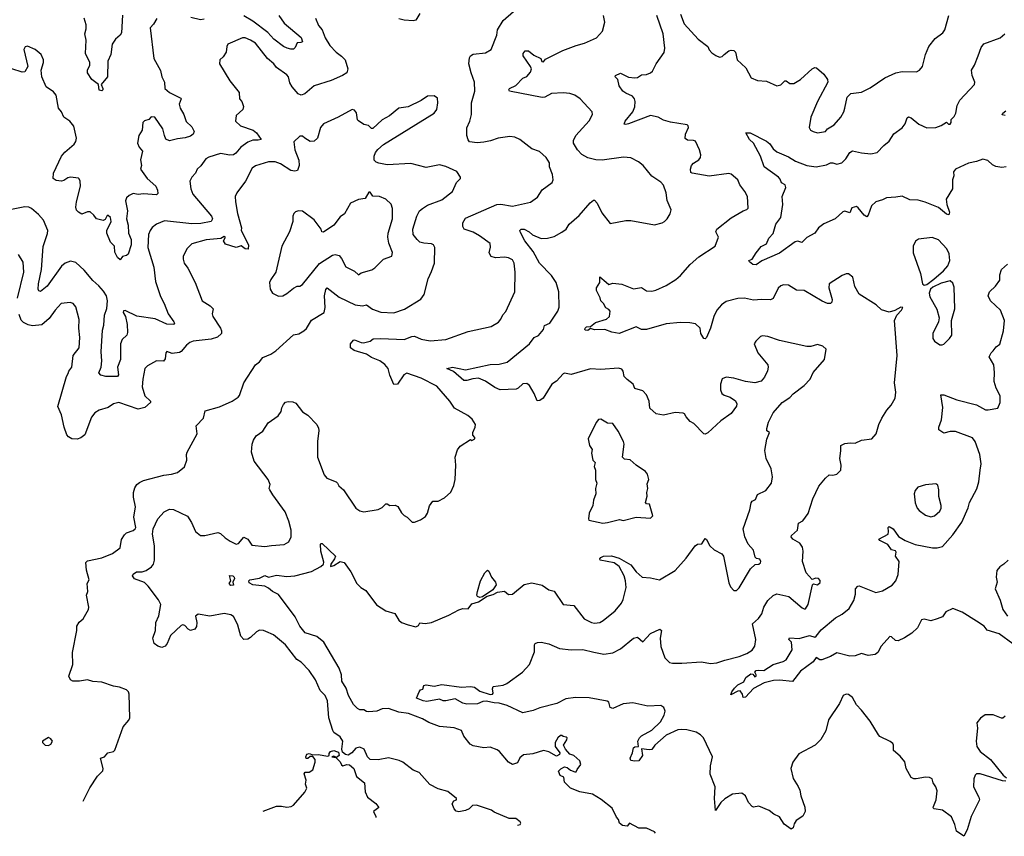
# Model space of a CAD drawing. Extents: x 1690054 to 1842981, y 782881 to 914114.
# Tile 451 of 656: x 1802015 to 1809570, y 784685 to 790954. Entities that reach past the tile are written whole.
import ezdxf

# ---------------------------------------------------------------- set-up
doc = ezdxf.new("R2010")
doc.units = 0

msp = doc.modelspace()

# ---------------------------------------------------------------- linework, layer by layer
at = {"layer": '0CON10XD'}
for points in [[(1804285.8, 790965), (1804308.6, 790908.6), (1804335.4, 790875.4), (1804358.1, 790815), (1804395, 790756), (1804442, 790705), (1804485, 790674.5), (1804511.3, 790645), (1804533.3, 790575), (1804524.4, 790545), (1804492, 790525), (1804405, 790487.8), (1804275, 790446.7), (1804203.3, 790385), (1804175, 790374.2), (1804151.2, 790385), (1804105, 790437.5), (1804088.9, 790468.9), (1804076.9, 790515), (1804065, 790530.6), (1803985, 790585.8), (1803965, 790615.8), (1803916.7, 790656.7), (1803825, 790774.2), (1803785, 790796.9), (1803745, 790814), (1803725, 790814), (1803612, 790765), (1803603.2, 790746.8), (1803598.8, 790705), (1803575, 790667.5), (1803550, 790645), (1803547.5, 790615), (1803626.2, 790485), (1803700, 790395), (1803701.2, 790345), (1803718.8, 790325), (1803733.3, 790286.7), (1803726.7, 790265), (1803675, 790217.5), (1803670, 790175), (1803708.8, 790138.8), (1803806.3, 790106.3), (1803830.8, 790085), (1803868, 790035), (1803845, 790028.9), (1803805, 790029.6), (1803765, 790014.2), (1803711.6, 789975), (1803672.2, 789927.8), (1803655, 789916.7), (1803626.1, 789913.9), (1803555, 789926.8), (1803465, 789898.9), (1803444.2, 789885.8), (1803405, 789830.8), (1803378, 789805), (1803364, 789775), (1803335, 789743.8), (1803320.6, 789715), (1803327.1, 789655), (1803344.3, 789615), (1803486.7, 789445), (1803493.9, 789425), (1803485, 789405.6), (1803405, 789388), (1803335, 789386.9), (1803125, 789409.2), (1803064, 789385), (1803031.1, 789358.9), (1803015, 789336.2), (1803003.6, 789305), (1802999.2, 789205), (1803044.7, 789055), (1803056.4, 788945), (1803095, 788829.2), (1803124.5, 788775), (1803154.6, 788695), (1803198.8, 788635), (1803203.3, 788625), (1803195.7, 788614.3), (1803145, 788615.3), (1803055, 788657.1), (1802915, 788678.1), (1802825, 788720.6), (1802811.4, 788718.6), (1802810, 788705), (1802827.9, 788675), (1802840.6, 788615), (1802842.5, 788552.5), (1802837.3, 788532.7), (1802801.5, 788498.5), (1802787.3, 788465), (1802788.5, 788345), (1802764.4, 788285), (1802772.7, 788227.3), (1802765.6, 788214.4), (1802675, 788213.9), (1802637.5, 788225), (1802622.6, 788242.6), (1802639.1, 788285), (1802646.2, 788335), (1802641.3, 788405), (1802651.2, 788571.2), (1802661.5, 788608.5), (1802666.8, 788685), (1802683.1, 788736.9), (1802687.5, 788795), (1802680, 788835), (1802658.7, 788868.7), (1802621.6, 788911.6), (1802575, 788952.5), (1802511, 789031), (1802445, 789088.6), (1802405, 789099.2), (1802365, 789083.8), (1802335, 789062), (1802225, 788908.6), (1802175, 788866.7), (1802161.7, 788871.7), (1802156.2, 788885), (1802159.1, 788925), (1802181.1, 789035), (1802196.3, 789213.7), (1802228.9, 789311.1), (1802230.7, 789335), (1802198.4, 789415), (1802158.4, 789458.4), (1802105, 789503.2), (1802084.2, 789514.2), (1802055, 789518.2), (1801927.8, 789492.2)], [(1803066.7, 790963.3), (1803040.7, 790919.3), (1803015, 790890), (1803044.2, 790655), (1803095, 790562.5), (1803105.8, 790515), (1803125.8, 790475), (1803128.8, 790425), (1803163.9, 790393.9), (1803250.8, 790350.8), (1803254, 790345), (1803238.9, 790305), (1803245.5, 790275.5), (1803274.3, 790225), (1803291.8, 790171.8), (1803335, 790131.2), (1803353.8, 790095), (1803346.7, 790075), (1803325, 790060), (1803284, 790046), (1803225, 790040), (1803165, 790024.2), (1803137.3, 790037.3), (1803127.1, 790065), (1803113.3, 790115), (1803052.5, 790205), (1803025, 790206.7), (1803005, 790188), (1802972.1, 790177.9), (1802959.2, 790165), (1802954, 790106), (1802928.8, 790065), (1802918.8, 790005), (1802932.5, 789975), (1802957.5, 789945), (1802942.7, 789877.3), (1802950, 789835), (1802941.9, 789805), (1802994.3, 789735), (1803058.6, 789675), (1803073.1, 789645), (1803075, 789620), (1803065, 789608.8), (1802965, 789617.1), (1802925, 789611.9), (1802885, 789618.1), (1802856, 789605), (1802834.6, 789585.4), (1802826.8, 789563.2), (1802843.3, 789485), (1802834.4, 789425), (1802847.3, 789375), (1802850.9, 789315), (1802870, 789265), (1802869.6, 789225), (1802846.8, 789153.2), (1802835, 789144), (1802803.9, 789136.1), (1802785, 789110), (1802765, 789127.5), (1802745, 789170), (1802742.5, 789215), (1802712, 789245), (1802684.2, 789315), (1802684.5, 789335), (1802715.7, 789405), (1802712.5, 789435), (1802695, 789449.6), (1802685, 789450), (1802670.9, 789419.1), (1802655, 789412.8), (1802605.6, 789425.6), (1802585, 789453.8), (1802555, 789478.8), (1802535, 789478.8), (1802491.7, 789461.7), (1802465.7, 789475.7), (1802452.1, 789492.1), (1802446, 789515), (1802450, 789555), (1802480.5, 789675), (1802479.4, 789715), (1802471.9, 789731.9), (1802465, 789737.5), (1802405, 789745.6), (1802385, 789739.4), (1802355, 789718.1), (1802335, 789714.4), (1802295, 789719.5), (1802272, 789735), (1802274.3, 789775), (1802335.4, 789905), (1802362.2, 789937.8), (1802432, 789998), (1802445, 790018), (1802450.9, 790045), (1802431.1, 790135), (1802400.5, 790175), (1802352.5, 790205), (1802335, 790246.2), (1802313.3, 790275)], [(1802802.7, 790987.3), (1802796.9, 790853.1), (1802786.2, 790835), (1802751.4, 790805), (1802725.6, 790765), (1802714, 790685), (1802690.8, 790635), (1802688.8, 790515), (1802640, 790455), (1802653.3, 790425), (1802653.3, 790415), (1802645, 790406.7), (1802625, 790412.5), (1802620, 790455), (1802567.5, 790495), (1802534.3, 790545), (1802534.3, 790565), (1802553.3, 790605), (1802553.3, 790625), (1802519.4, 790695), (1802524.2, 790795), (1802514.3, 790845), (1802525.8, 790884.2), (1802524.3, 790915), (1802510.8, 790965)], [(1805834.1, 784769.6), (1805855, 784774.5), (1805860, 784785), (1805856, 784795), (1805822.3, 784822.3), (1805771.7, 784821.7), (1805655, 784870), (1805635, 784886.2), (1805520, 784925), (1805489.3, 784920.7), (1805464.1, 784895.9), (1805435.7, 784884.3), (1805385, 784874), (1805365, 784877.5), (1805347.5, 784895), (1805333.3, 784935), (1805345, 784957.5), (1805367.5, 784965), (1805367.5, 784975), (1805299.1, 785029.1), (1805225, 785050), (1805162.1, 785082.1), (1805080, 785175), (1805035, 785193.3), (1804955, 785253.3), (1804925.9, 785265.9), (1804845, 785288), (1804765, 785273.3), (1804703.8, 785273.8), (1804682.5, 785295), (1804657.5, 785355), (1804625, 785368.8), (1804595, 785362.5), (1804563.8, 785326.2), (1804535, 785308.8), (1804514.1, 785314.1), (1804490.7, 785330.7), (1804486.7, 785355), (1804495.5, 785415.5), (1804475, 785447.5), (1804425, 785482.5), (1804416.4, 785496.4), (1804386.2, 785595), (1804376, 785725), (1804359.2, 785765), (1804319.2, 785805), (1804285.8, 785885), (1804235, 785958.8), (1804175, 786021.2), (1804142.3, 786042.3), (1804055.7, 786155.7), (1803961.9, 786231.9), (1803903.6, 786256.4), (1803885, 786265.6), (1803855, 786266.9), (1803832.5, 786255), (1803785, 786210), (1803765, 786198.6), (1803735, 786196), (1803712.4, 786222.4), (1803688.5, 786305), (1803666.7, 786355), (1803655, 786371.2), (1803635, 786384), (1803585, 786395.8), (1803475, 786374), (1803385, 786391.2), (1803363.3, 786375), (1803373.3, 786325), (1803371.2, 786295), (1803360, 786275), (1803325, 786263.8), (1803306.7, 786275), (1803282.5, 786302.5), (1803267.5, 786307.5), (1803255, 786304), (1803173.2, 786226.8), (1803145.7, 786165), (1803130, 786145), (1803105, 786133.3), (1803075, 786143.8), (1803046.2, 786165), (1803037.5, 786205), (1803056.5, 786265), (1803058.9, 786325), (1803082, 786378), (1803097.1, 786465), (1803079.8, 786499.8), (1803001.9, 786605), (1802973.4, 786633.4), (1802895, 786661.2), (1802880, 786685), (1802885, 786696.2), (1802912.5, 786715), (1802955, 786715.7), (1802985, 786724.2), (1803025.4, 786754.6), (1803040.6, 786775), (1803050, 786805), (1803050, 786915), (1803035.3, 787005), (1803038.9, 787045), (1803075, 787122.5), (1803123.9, 787176.1), (1803165, 787197.1), (1803194, 787194), (1803301.3, 787141.3), (1803334, 787095), (1803364, 787025), (1803402.5, 786995), (1803435, 786992.9), (1803535, 787016), (1803555, 787010), (1803592, 786975), (1803629.8, 786949.8), (1803675, 786928.1), (1803695, 786932.9), (1803735, 786982.5), (1803765, 786965.8), (1803795, 786920), (1803895, 786908.6), (1803946.2, 786916.2), (1804045, 786926), (1804080, 786945), (1804099.2, 786985), (1804098.5, 787035), (1804081.2, 787105), (1804052.7, 787175), (1803956.7, 787305), (1803934, 787345), (1803930, 787355), (1803936.2, 787385), (1803921.2, 787425), (1803814.2, 787565), (1803792.9, 787635), (1803800, 787695), (1803810, 787725), (1803830, 787760), (1803881.1, 787795), (1803921.3, 787858.7), (1803997.8, 787912.2), (1804020, 787945), (1804026.2, 787975), (1804039.5, 788000.5), (1804055, 788016.7), (1804075, 788023.8), (1804111.2, 788021.2), (1804135, 788008.8), (1804184.5, 787944.5), (1804225, 787918.8), (1804293.8, 787845), (1804308.8, 787818.8), (1804309.5, 787800.5), (1804299.4, 787715), (1804299.2, 787595), (1804350.9, 787460.9), (1804371.2, 787435), (1804442.5, 787405), (1804453.3, 787395), (1804464.1, 787374.1), (1804500, 787345), (1804595, 787203.8), (1804625, 787183.8), (1804655, 787176.2), (1804765, 787193.3), (1804795, 787208.8), (1804825, 787237.5), (1804835, 787237.5), (1804855, 787223.3), (1804895, 787226.7), (1804915.9, 787215.9), (1804945, 787167.5), (1804965, 787147.5), (1804987.5, 787135), (1805027, 787097), (1805045, 787097.5), (1805090, 787115), (1805129.3, 787140.7), (1805143.3, 787165), (1805159.3, 787220.7), (1805185, 787257.5), (1805225, 787258.8), (1805275, 787283.3), (1805322.3, 787327.7), (1805345, 787377.5), (1805355.7, 787425), (1805360.8, 787535), (1805355.7, 787595), (1805375, 787652.5), (1805395, 787680), (1805475, 787730), (1805485, 787722.5), (1805507.5, 787735), (1805507, 787747), (1805493, 787763), (1805492.5, 787785), (1805510, 787825), (1805511.2, 787845), (1805486.4, 787886.4), (1805452.5, 787915), (1805352.4, 787972.4), (1805315.5, 788025.5), (1805215, 788140), (1805095, 788201.9), (1804985, 788241.2), (1804962.1, 788227.9), (1804915, 788156.2), (1804885, 788153.3), (1804855, 788223.8), (1804841.8, 788275), (1804817.6, 788307.6), (1804777.5, 788335), (1804715, 788361), (1804675, 788386.9), (1804581.2, 788415), (1804552.9, 788435), (1804554.3, 788465), (1804575, 788493.8), (1804585, 788496.7), (1804634.3, 788474.3), (1804654.1, 788474.1), (1804703.9, 788486.1), (1804727.5, 788502.5), (1804785, 788507.1), (1804965, 788498.5), (1805025, 788522.5), (1805045, 788524.5), (1805095, 788500.5), (1805165, 788487.1), (1805285, 788498), (1805455, 788561.2), (1805631.7, 788598.3), (1805687.7, 788632.3), (1805706.7, 788655), (1805721.2, 788688.8), (1805745.7, 788714.3), (1805814, 788865), (1805815.8, 789014.2), (1805808.6, 789085), (1805795, 789109.2), (1805765, 789125.6), (1805735, 789130), (1805665, 789125.6), (1805631.2, 789135), (1805618, 789165), (1805627.7, 789207.7), (1805623.8, 789235), (1805542, 789295), (1805495, 789322.5), (1805425, 789345.6), (1805415.3, 789365.3), (1805414.3, 789395), (1805435, 789430), (1805675, 789534.4), (1805706.4, 789536.4), (1805795, 789522.5), (1805935, 789552), (1805988.7, 789591.3), (1806025, 789646.7), (1806100, 789705), (1806107.5, 789725), (1806104, 789765), (1806079.5, 789825), (1806080, 789855), (1806055.6, 789895), (1806002.1, 789942.1), (1805945, 789962.5), (1805852.7, 790032.7), (1805815, 790051.2), (1805775, 790056.2), (1805685, 790044.3), (1805626.7, 790023.3), (1805575, 790013.2), (1805525, 790008.7), (1805465, 790016.4), (1805455, 790030), (1805446.6, 790065), (1805446.7, 790123.3), (1805469.6, 790175), (1805481.1, 790225), (1805480.5, 790315), (1805508.1, 790405), (1805505.6, 790475), (1805478.4, 790545), (1805460.7, 790615), (1805465, 790661.2), (1805475, 790676.7), (1805495, 790688.8), (1805589.7, 790700.3), (1805633.3, 790725), (1805675.8, 790835), (1805680, 790875), (1805725, 790946.2), (1805804.2, 791015.8)], [(1803431.3, 790958.7), (1803403, 790953), (1803329.3, 790969.3)], [(1804002.2, 790985), (1804045, 790927.8), (1804175, 790817.1), (1804185.7, 790784.3), (1804172.7, 790777.3), (1804143.3, 790775), (1804129.2, 790740.8), (1804115, 790727.8), (1804095, 790726.2), (1804066, 790735), (1804038.5, 790748.5), (1803965, 790802.9), (1803918.5, 790855), (1803805, 790941.3), (1803735, 790983.4)], [(1806894.3, 784710.4), (1806885, 784720), (1806825, 784748.8), (1806765, 784748), (1806695, 784786.7), (1806676.7, 784763.3), (1806639.3, 784769.3), (1806617.5, 784785), (1806610, 784815), (1806595, 784832.5), (1806560, 784900), (1806476.8, 784966.8), (1806408.7, 785008.7), (1806312.7, 785027.3), (1806242, 785055), (1806195, 785100), (1806188.8, 785138.8), (1806162.3, 785152.3), (1806150, 785185), (1806166.4, 785203.6), (1806195, 785217.5), (1806215, 785213.3), (1806241.7, 785191.7), (1806275, 785180), (1806285, 785180), (1806293.3, 785196.7), (1806320, 785235), (1806313.6, 785263.6), (1806267.5, 785305), (1806235, 785316.7), (1806202.5, 785355), (1806187.5, 785385), (1806213.3, 785425), (1806215, 785440), (1806207, 785447), (1806185, 785450), (1806175, 785460), (1806165, 785460), (1806145, 785440), (1806122.5, 785405), (1806124, 785374), (1806160, 785325), (1806156.4, 785313.6), (1806135, 785300), (1806075, 785332.9), (1806035, 785344), (1805951.7, 785318.3), (1805880.6, 785309.4), (1805852.7, 785287.3), (1805835, 785249.2), (1805795, 785236.2), (1805766.7, 785255), (1805696.2, 785335), (1805677.9, 785347.9), (1805625, 785370), (1805575, 785364), (1805495, 785380), (1805471.2, 785391.2), (1805422.5, 785455), (1805405, 785497.5), (1805348.3, 785518.3), (1805235, 785528.8), (1805155, 785558.8), (1805106.6, 785586.6), (1804997, 785627), (1804925, 785637.5), (1804845, 785666.4), (1804795.5, 785664.5), (1804755, 785646.5), (1804695, 785640), (1804675, 785642.9), (1804655, 785655.7), (1804625, 785657.1), (1804606.2, 785665), (1804577, 785697), (1804539.1, 785765), (1804521.1, 785821.1), (1804485.6, 785875.6), (1804483.1, 785925), (1804465, 785976.2), (1804348.6, 786175), (1804295, 786220), (1804205, 786246.9), (1804165, 786299.2), (1804129.5, 786369.5), (1804002, 786542), (1803955, 786564.5), (1803925, 786590), (1803895.5, 786605.5), (1803805, 786616.4), (1803775, 786630), (1803772.9, 786645), (1803781.4, 786655), (1803855, 786666.4), (1803895, 786687.5), (1803925, 786674.3), (1803985, 786689.2), (1804065, 786680), (1804125, 786685.5), (1804255, 786717.8), (1804325, 786755.8), (1804346.6, 786773.4), (1804349.7, 786790.3), (1804324.5, 786874.5), (1804323.3, 786926.7), (1804325, 786932.5), (1804335, 786932), (1804437.1, 786835), (1804430.6, 786815), (1804402.9, 786775), (1804400, 786755), (1804425, 786763.5), (1804475, 786794.5), (1804505, 786786.2), (1804555, 786716.2), (1804601.2, 786625), (1804632, 786595), (1804671.7, 786571.7), (1804751.7, 786461.7), (1804825.5, 786415.5), (1804894.3, 786394.3), (1804922.9, 786345), (1804945, 786327.5), (1804995, 786308), (1805055, 786294), (1805075, 786302.5), (1805085, 786322.5), (1805125, 786318), (1805175, 786327.5), (1805307.1, 786382.9), (1805385, 786423.3), (1805415, 786432.5), (1805455, 786430), (1805485, 786470), (1805535, 786484), (1805600.8, 786529.2), (1805648.7, 786541.3), (1805681.7, 786558.3), (1805735, 786566.7), (1805765, 786540), (1805795, 786542.5), (1805885, 786618.8), (1805945, 786630), (1806025, 786612), (1806075, 786577.5), (1806115, 786567.5), (1806185, 786463.3), (1806265.6, 786455.6), (1806345, 786353.8), (1806402.5, 786325), (1806425, 786320), (1806465, 786326.2), (1806492.5, 786342.5), (1806585, 786416.2), (1806631.4, 786475), (1806645, 786503.8), (1806667.5, 786595), (1806664.4, 786645), (1806653.4, 786683.4), (1806615, 786756), (1806575, 786784), (1806470, 786805), (1806466.7, 786815), (1806473.3, 786825), (1806495, 786835.8), (1806555, 786838), (1806615, 786821.2), (1806705, 786768.8), (1806745.8, 786715), (1806791.2, 786675), (1806855, 786669.4), (1806925, 786652.5), (1807045, 786724.3), (1807129.8, 786820.2), (1807198, 786915), (1807215, 786927.5), (1807249.8, 786930.2), (1807275, 786970), (1807285, 786963.3), (1807309.2, 786915), (1807344, 786885), (1807403.2, 786853.2), (1807416.3, 786836.3), (1807455, 786630), (1807469.3, 786599.3), (1807495, 786572.5), (1807515, 786572.5), (1807535, 786593.3), (1807622.8, 786737.2), (1807659.3, 786770.7), (1807685, 786773.3), (1807698, 786785), (1807701.2, 786795), (1807695, 786812.5), (1807668.3, 786818.3), (1807657, 786827), (1807645, 786882.5), (1807605, 786926.7), (1807578, 786985), (1807566.2, 787045), (1807618.3, 787191.7), (1807626.7, 787245), (1807635, 787256.7), (1807660.7, 787269.3), (1807675, 787310), (1807739.3, 787340.7), (1807782.5, 787395), (1807790.8, 787445), (1807780.8, 787505), (1807741.9, 787585), (1807733, 787647), (1807747.1, 787732.9), (1807768.8, 787785), (1807760.7, 787790.7), (1807748.3, 787798.3), (1807747.1, 787815), (1807760, 787865), (1807796.9, 787935), (1807865.2, 788014.8), (1807925, 788054.6), (1807948.8, 788081.2), (1808035, 788146), (1808080, 788195), (1808103.8, 788245), (1808190, 788345), (1808203.3, 788425), (1808177, 788447), (1808135, 788460), (1808086.1, 788443.9), (1808054.2, 788444.2), (1807845, 788490), (1807755, 788521.4), (1807715, 788526), (1807698.6, 788521.4), (1807662, 788485), (1807651.2, 788465), (1807678.8, 788395), (1807756.2, 788305), (1807758.8, 788285), (1807752.3, 788257.7), (1807729.4, 788210.6), (1807705, 788179.2), (1807655, 788166.9), (1807585, 788175.6), (1807495, 788201.4), (1807435, 788208.8), (1807404.1, 788195.9), (1807391.2, 788155), (1807391.7, 788111.7), (1807401.2, 788085), (1807420.9, 788070.9), (1807465, 788055.8), (1807508.2, 788028.2), (1807518.1, 788005), (1807515, 787987.5), (1807475, 787930), (1807395, 787874), (1807295, 787781.2), (1807275, 787771.2), (1807265, 787773.8), (1807186.2, 787855), (1807160.3, 787870.3), (1807127.5, 787905), (1807115, 787927.5), (1807105, 787932.5), (1807045, 787938.6), (1806955, 787917.5), (1806898.9, 787928.9), (1806850.5, 787970.5), (1806845.6, 788025), (1806824.5, 788074.5), (1806795, 788105.8), (1806735, 788122.5), (1806722, 788155), (1806675, 788190.8), (1806652.5, 788215), (1806644, 788255), (1806635, 788270), (1806608.8, 788278.8), (1806475, 788268.6), (1806395, 788274.4), (1806245, 788229.5), (1806195, 788238.9), (1806184.3, 788235), (1806135, 788178.5), (1806098.6, 788155), (1806032.6, 788047.4), (1806005, 788030.8), (1805985, 788026.7), (1805963.1, 788085), (1805925.8, 788145), (1805905, 788160.8), (1805875, 788158.6), (1805840, 788125), (1805825, 788118.2), (1805702.1, 788112.1), (1805659.4, 788129.4), (1805587.8, 788177.8), (1805535, 788200.8), (1805492.4, 788197.6), (1805446.2, 788183.8), (1805424, 788185), (1805342.2, 788252.2), (1805292.5, 788275), (1805335, 788286.5), (1805386, 788276), (1805435, 788266.7), (1805625, 788306.5), (1805695, 788308.6), (1805755, 788325.6), (1805926.9, 788465), (1805962.9, 788515), (1805995, 788530), (1806034.2, 788575), (1806042.9, 788605), (1806082, 788625), (1806144.3, 788715), (1806154.3, 788745.7), (1806150.5, 788865), (1806132.2, 788935), (1806095, 788988.6), (1806003.6, 789083.6), (1805953.6, 789175), (1805891.9, 789255), (1805856.2, 789325), (1805853.3, 789335), (1805862.5, 789345), (1805885, 789345.6), (1805924.2, 789325), (1805950.8, 789300.8), (1806015, 789274.2), (1806065, 789276), (1806115, 789290), (1806175, 789322), (1806208.8, 789345), (1806230.8, 789385), (1806308.7, 789451.3), (1806391.7, 789548.3), (1806417, 789567), (1806425, 789567.5), (1806445.6, 789545.6), (1806480.8, 789470.8), (1806545, 789388), (1806665, 789412), (1806705, 789412), (1806885, 789380), (1806945, 789394.2), (1806963.3, 789405), (1806983.8, 789425), (1807005.9, 789464.1), (1807013.8, 789495), (1806982.5, 789565), (1806974.3, 789624.3), (1806954.3, 789684.3), (1806935.4, 789705.4), (1806865, 789752.2), (1806798, 789835), (1806762.1, 789862.1), (1806705, 789892.5), (1806648.3, 789898.3), (1806485, 789875.8), (1806435, 789877.8), (1806375, 789892.9), (1806328.9, 789918.9), (1806294.5, 789954.5), (1806264.3, 790005), (1806263.1, 790025), (1806282, 790065), (1806385, 790176.7), (1806411.2, 790225), (1806406.7, 790245), (1806315, 790346), (1806275, 790374.2), (1806237, 790387), (1806185, 790392.7), (1806095, 790386.4), (1806045, 790358), (1806025, 790355.7), (1805773.9, 790403.9), (1805767.5, 790415), (1805772.5, 790425), (1805821.3, 790448.7), (1805874.4, 790505.6), (1805905, 790517.1), (1805935, 790551.2), (1805941.1, 790575), (1805935.5, 790595), (1805877.3, 790675), (1805877.3, 790695), (1805892.5, 790715), (1805920, 790715), (1805960.9, 790680.9), (1806013.8, 790655), (1806022.4, 790632.4), (1806035, 790629.4), (1806050, 790650), (1806182.1, 790717.9), (1806285, 790756.2), (1806347.6, 790772.4), (1806441.2, 790815), (1806487.5, 790865), (1806504, 790935), (1806495, 790986.7)], [(1805085, 791000), (1805055, 790949.4), (1805035, 790944.5), (1804965, 790949.1), (1804925, 790960.5)], [(1807456.2, 789773.8), (1807305, 789753.3), (1807175, 789774.2), (1807165, 789781.2), (1807160.8, 789805), (1807170.8, 789835), (1807185, 789852), (1807225, 789878.8), (1807238, 789895), (1807242, 789915), (1807231.2, 789955), (1807200, 790020), (1807186.1, 790026.1), (1807138.8, 790028.8), (1807121.9, 790041.9), (1807123.1, 790075), (1807145.7, 790125), (1807145, 790137.5), (1807135.9, 790145.9), (1807007.2, 790167.2), (1806955, 790183.1), (1806915, 790205.5), (1806855, 790219.1), (1806685, 790153.6), (1806665, 790148.6), (1806652, 790152), (1806661.1, 790175), (1806719.7, 790245), (1806734.7, 790285.3), (1806738.4, 790325), (1806733.3, 790345), (1806717.1, 790367.1), (1806665, 790388.3), (1806643.5, 790405), (1806615.3, 790445), (1806605, 790493.3), (1806584, 790515), (1806586.7, 790525), (1806625, 790543.3), (1806685, 790513.3), (1806735, 790506.7), (1806755, 790510), (1806785, 790530), (1806825, 790532), (1806854.1, 790545.9), (1806870.5, 790559.5), (1806898, 790615), (1806959.6, 790700.4), (1806965.4, 790735), (1806951.8, 790845), (1806902.3, 790985)], [(1807085.7, 790995.7), (1807112.1, 790922.1), (1807221.2, 790805), (1807295, 790746.7), (1807305, 790722.5), (1807325, 790700), (1807355, 790678.8), (1807385, 790666.7), (1807405, 790671.2), (1807421.2, 790685), (1807455, 790714), (1807475, 790720), (1807495, 790716.7), (1807508, 790705), (1807520, 790645), (1807587.5, 790585), (1807627, 790507), (1807675, 790486.7), (1807745, 790481.4), (1807823.9, 790446.1), (1807855, 790452.5), (1807885, 790483.8), (1807895, 790483.8), (1807925, 790464.2), (1807955, 790464.3), (1808005, 790494.4), (1808095, 790575.8), (1808115, 790586), (1808127.5, 790585), (1808184.1, 790534.1), (1808213.3, 790495), (1808216.7, 790475), (1808137.1, 790325), (1808085.8, 790205), (1808073.3, 790125), (1808082.5, 790105), (1808104.2, 790094.2), (1808135, 790084.4), (1808198.8, 790095), (1808213.3, 790115), (1808265, 790145.8), (1808315.8, 790205), (1808339.2, 790245), (1808345.7, 790275), (1808365, 790357.5), (1808392.3, 790387.7), (1808475, 790396.7), (1808539.4, 790430.6), (1808653.8, 790506.2), (1808736.7, 790545), (1808785, 790555.7), (1808895, 790552), (1808920, 790565), (1808941.2, 790595), (1808964.2, 790685), (1808991.3, 790748.7), (1809040.3, 790809.7), (1809097, 790853), (1809113.8, 790875), (1809143.8, 790985)], [(1809585, 789824.3), (1809551.7, 789818.3), (1809505, 789826.2), (1809479.5, 789839.5), (1809443.6, 789873.6), (1809405, 789882.5), (1809356.1, 789863.9), (1809295, 789853.3), (1809195, 789806.5), (1809178.9, 789785), (1809181.9, 789755), (1809172.5, 789725), (1809170.8, 789655), (1809124.4, 789575.6), (1809129.5, 789535), (1809148.6, 789475), (1809143.6, 789456.4), (1809125, 789460.8), (1809065, 789511.5), (1808963.4, 789553.4), (1808907.7, 789567.7), (1808845, 789569.4), (1808785, 789599), (1808738.1, 789591.9), (1808665, 789585.3), (1808635, 789570.2), (1808583.6, 789556.4), (1808550.9, 789525), (1808525, 789453.3), (1808515, 789441.2), (1808495, 789452.5), (1808449.5, 789509.5), (1808435, 789518.9), (1808400.6, 789509.4), (1808385, 789470.6), (1808345, 789482.5), (1808330.7, 789479.3), (1808271.9, 789425), (1808183.8, 789386.2), (1808144.7, 789355.3), (1808116, 789314), (1808055, 789282.5), (1808016.5, 789243.5), (1807985, 789253.1), (1807965, 789247.3), (1807845, 789160.9), (1807708.8, 789101.2), (1807665, 789072.9), (1807640, 789075), (1807613.8, 789095), (1807610, 789105), (1807636.2, 789115), (1807664.5, 789165), (1807705, 789213.3), (1807745, 789233.8), (1807763.9, 789276.1), (1807796.7, 789313.3), (1807817.3, 789382.7), (1807853.8, 789435), (1807870, 789535), (1807864, 789595), (1807892.5, 789665), (1807887.5, 789685), (1807861.2, 789701.2), (1807849.7, 789729.7), (1807836.2, 789745), (1807727.9, 789825), (1807700, 789905), (1807646.4, 790006.4), (1807613.3, 790035), (1807587.5, 790085), (1807620, 790085), (1807745, 790021.9), (1807771.1, 790001.1), (1807795, 789962), (1807825, 789939.4), (1807915, 789900.4), (1807967.4, 789867.4), (1808055, 789835.4), (1808125, 789824.5), (1808205, 789840), (1808235.7, 789855.7), (1808254.3, 789855.7), (1808285, 789843.5), (1808322, 789855), (1808352.9, 789885), (1808385, 789934), (1808405, 789945.7), (1808475, 789930.6), (1808545.8, 789924.2), (1808595, 789933.8), (1808645, 789988.8), (1808685, 790022), (1808722.8, 790077.2), (1808785, 790122.5), (1808808.1, 790155), (1808825, 790200), (1808835, 790208.8), (1808855, 790200), (1808915, 790152.5), (1808975, 790123.1), (1809045, 790125.6), (1809085, 790141.9), (1809125, 790167.5), (1809142.2, 790152.2), (1809155, 790152.1), (1809162.2, 790165), (1809161.7, 790188.3), (1809185, 790211.4), (1809197.9, 790235), (1809207.9, 790295), (1809228.2, 790335), (1809341.4, 790455), (1809343.1, 790475), (1809323.1, 790525), (1809318.8, 790565), (1809341.8, 790605), (1809368.9, 790675), (1809391.1, 790738.9), (1809413, 790767), (1809536.7, 790815), (1809572.5, 790845)], [(1802313.3, 790275), (1802293.8, 790375), (1802275, 790398.8), (1802218.3, 790438.3), (1802186.2, 790515), (1802180, 790565), (1802197.5, 790625), (1802197.5, 790645), (1802178.8, 790685), (1802135, 790724), (1802075, 790751.2), (1802056.1, 790743.9), (1802048, 790725), (1802076.7, 790595), (1802055, 790552.5), (1802035, 790550), (1801955, 790576)], [(1802501.9, 784955.9), (1802553, 785057), (1802612.4, 785147.6), (1802652.7, 785187.3), (1802656.2, 785205), (1802634.3, 785285), (1802665, 785296), (1802691.2, 785325), (1802733.9, 785336.1), (1802744.1, 785345.9), (1802808.8, 785525), (1802853.6, 785576.4), (1802860, 785595), (1802856, 785775), (1802850, 785795), (1802835, 785810), (1802780.8, 785830.8), (1802735, 785836.5), (1802645, 785869.5), (1802575, 785873.3), (1802534.5, 785885.5), (1802473, 785877), (1802422.5, 785875), (1802405, 785886.7), (1802392, 785915), (1802422.5, 786005), (1802419.5, 786095), (1802452.2, 786265), (1802452.7, 786297.3), (1802471.1, 786328.9), (1802501.2, 786355), (1802542.5, 786425), (1802546.7, 786445), (1802528.8, 786535), (1802537.5, 786565), (1802533.9, 786626.1), (1802547.5, 786655), (1802528.8, 786728.8), (1802522.2, 786787.8), (1802535, 786800), (1802645, 786822.5), (1802726.7, 786855), (1802785, 786900), (1802795, 786962.5), (1802820.3, 786999.7), (1802835, 787013.8), (1802885, 787032), (1802901.2, 787045), (1802905.6, 787055.6), (1802890, 787135), (1802904.4, 787215), (1802888.7, 787288.7), (1802887.8, 787325), (1802899, 787361), (1802915, 787386.7), (1802935, 787401.8), (1802965, 787415.3), (1803122.1, 787457.9), (1803180, 787465), (1803225, 787478.8), (1803280, 787520), (1803297.3, 787572.7), (1803294, 787615), (1803299.2, 787635), (1803376.9, 787775), (1803370, 787835), (1803424.2, 787895), (1803438.8, 787951.2), (1803548.7, 787981.3), (1803645, 788024.4), (1803690.8, 788055), (1803701.1, 788068.9), (1803735, 788166), (1803824.3, 788305), (1803855, 788326), (1803880, 788360), (1803943.2, 788386.8), (1803979.5, 788410.5), (1804114.6, 788535.4), (1804157, 788543), (1804195.8, 788564.2), (1804215, 788582.5), (1804253.8, 788646.2), (1804351.2, 788705), (1804358.2, 788745), (1804352.8, 788835), (1804365, 788883.3), (1804375, 788895.8), (1804465, 788823.5), (1804588.8, 788765), (1804645, 788756), (1804675, 788763.8), (1804721.8, 788731.8), (1804785, 788708.5), (1804885, 788702.5), (1804968.5, 788731.5), (1805092.7, 788807.3), (1805117.5, 788845), (1805148, 788965), (1805175, 789020), (1805198.6, 789085), (1805201.2, 789205), (1805191.2, 789225), (1805175, 789234.2), (1805115, 789237.1), (1805085, 789246.4), (1805063.5, 789265), (1805034.4, 789305), (1805032.5, 789345), (1805061.4, 789445), (1805082.9, 789485), (1805104.4, 789505), (1805145, 789530.4), (1805255, 789571.9), (1805336.2, 789635), (1805366.7, 789705), (1805396.4, 789733.6), (1805397.5, 789745), (1805368.3, 789788.3), (1805285, 789825.7), (1805235, 789839.4), (1805135, 789820), (1805015, 789849.4), (1804835, 789839.6), (1804771.1, 789851.1), (1804749.8, 789859.8), (1804735.5, 789875.5), (1804734.5, 789905), (1804746.2, 789933.8), (1804762.7, 789957.3), (1804805.4, 789994.6), (1805195, 790236.2), (1805215.8, 790264.2), (1805223.3, 790315), (1805220.7, 790350.7), (1805195, 790370), (1805144.1, 790365.9), (1805095, 790332.5), (1804995, 790283.3), (1804925, 790273.3), (1804853.6, 790216.4), (1804795, 790186), (1804725, 790117.5), (1804715, 790117.5), (1804690.7, 790140.7), (1804655, 790150), (1804615, 790176.2), (1804605.9, 790185.9), (1804598.3, 790238.3), (1804585, 790258.8), (1804565, 790263.8), (1804457.5, 790205), (1804346, 790155), (1804322, 790125), (1804301.2, 790045), (1804275, 790021.2), (1804245, 790018.8), (1804203.6, 790043.6), (1804185, 790058.8), (1804165, 790060), (1804117.5, 790015), (1804126.9, 789955), (1804156.9, 789875), (1804160, 789835), (1804146, 789795), (1804125, 789790.5), (1804095, 789796.5), (1804016.5, 789846.5), (1803975, 789862.2), (1803925, 789861.4), (1803825, 789832.9), (1803798, 789815), (1803746.5, 789713.5), (1803680, 789625), (1803668, 789595), (1803670.6, 789555), (1803687.1, 789465), (1803716.7, 789356.7), (1803713.1, 789335), (1803770.8, 789225), (1803766.9, 789193.1), (1803745, 789193.6), (1803715, 789216.9), (1803675, 789206), (1803595, 789231.6), (1803578.8, 789255), (1803593.8, 789285), (1803585, 789289.4), (1803558.8, 789275), (1803445, 789263.3), (1803335, 789232), (1803298, 789195), (1803268.8, 789135), (1803268.8, 789115), (1803276.2, 789085), (1803305.7, 789045.7), (1803362.5, 788935), (1803416, 788795), (1803476.6, 788756.6), (1803498.8, 788735), (1803492.9, 788695), (1803496, 788675), (1803555, 788586.7), (1803564.2, 788565), (1803564, 788545), (1803532.8, 788517.2), (1803485, 788500.8), (1803346.7, 788485), (1803320, 788475), (1803293.9, 788456.1), (1803252.7, 788407.3), (1803240, 788400), (1803185, 788390), (1803145, 788406), (1803136.2, 788395), (1803130.5, 788349.5), (1803118.6, 788331.4), (1803065, 788335.6), (1802996.7, 788296.7), (1802976.2, 788275), (1802959.4, 788195), (1802953.9, 788135), (1802975.4, 788065.4), (1803018.8, 788025), (1803017.5, 788015), (1802975, 787975.7), (1802925, 787963.1), (1802775, 788014.4), (1802735, 788004.4), (1802695, 787977.1), (1802624.6, 787955.4), (1802592.5, 787935), (1802565, 787901.2), (1802513.7, 787766.3), (1802485, 787742.7), (1802455, 787732.9), (1802415, 787736.4), (1802390.6, 787750.6), (1802376.7, 787766.7), (1802355.3, 787825.3), (1802335, 787920), (1802308.1, 787985), (1802374.6, 788215.4), (1802386.7, 788236.7), (1802392.5, 788255), (1802414.5, 788285.5), (1802424.1, 788375.9), (1802471.5, 788435), (1802476.7, 788515), (1802467.9, 788585), (1802471.1, 788651.1), (1802445, 788748.8), (1802425, 788774), (1802403, 788783), (1802333.8, 788776.2), (1802286, 788724), (1802240.2, 788659.8), (1802185, 788610), (1802113.2, 788603.2), (1802080.9, 788610.9), (1802045, 788630), (1802027.3, 788647.3), (1802010.4, 788690.4)], [(1809575, 790218), (1809553.8, 790223.8), (1809557.5, 790235), (1809580, 790255)], [(1809580.5, 785109.5), (1809555, 785111.9), (1809385, 785165.5), (1809356.6, 785163.4), (1809345, 785154), (1809334.6, 785125), (1809333.7, 785063.7), (1809373.8, 784985), (1809378, 784965), (1809315, 784837.5), (1809284.4, 784735.6), (1809260, 784685), (1809203.9, 784723.9), (1809191.2, 784775), (1809163.8, 784835), (1809095, 784886), (1809032.5, 784895), (1809024.2, 784904.2), (1809025.8, 784915), (1809048, 784965), (1809053.3, 785035), (1809043.3, 785065), (1809023.3, 785095), (1809015, 785127.5), (1808996.4, 785136.4), (1808965, 785140), (1808893.6, 785126.4), (1808875, 785126.2), (1808855.8, 785135.8), (1808816.9, 785205), (1808806.3, 785256.3), (1808769.8, 785299.8), (1808718.8, 785345), (1808720, 785385), (1808715, 785397.5), (1808695, 785413.8), (1808615, 785452), (1808603.6, 785463.6), (1808539.1, 785569.1), (1808475, 785653.3), (1808435, 785693.3), (1808405, 785750), (1808375, 785773.3), (1808355, 785776.7), (1808332.5, 785765), (1808306.2, 785705), (1808220.7, 785579.3), (1808199.2, 785495), (1808161.7, 785428.3), (1808117.5, 785385), (1807992.3, 785317.7), (1807946.2, 785255), (1807931.2, 785205), (1807948.3, 785128.3), (1807988.6, 785068.6), (1808000.3, 785040.3), (1808008.6, 784995), (1808037.9, 784907.9), (1808040.5, 784875), (1808025, 784840), (1807973.8, 784806.2), (1807958, 784782), (1807949.7, 784750.3), (1807935, 784740), (1807879.3, 784779.3), (1807845, 784834.4), (1807800.8, 784855), (1807765, 784884), (1807685, 784916.7), (1807645, 784908.8), (1807635, 784913.8), (1807606.2, 784945), (1807583.3, 784995), (1807555, 785016.2), (1807485, 785008.8), (1807425, 784972), (1807394.6, 784945.4), (1807353.8, 784883.8), (1807346.2, 784975), (1807352, 785065), (1807312.4, 785162.4), (1807314.2, 785225), (1807330.6, 785295), (1807261.4, 785441.4), (1807239.2, 785465), (1807205, 785484.3), (1807135, 785502.7), (1807095, 785506.2), (1807065, 785502.5), (1806975, 785461.4), (1806888, 785385), (1806865, 785352.5), (1806845, 785348.8), (1806785, 785357.5), (1806794.2, 785305.8), (1806766.2, 785265), (1806735, 785261.2), (1806705, 785267.5), (1806698.8, 785285), (1806717.5, 785325), (1806724.3, 785365), (1806735, 785372.5), (1806762.5, 785375), (1806758.9, 785415), (1806769.3, 785440.7), (1806785, 785455.8), (1806865, 785500.4), (1806932.1, 785565), (1806959.2, 785615), (1806968.2, 785645), (1806957.9, 785675), (1806935, 785688.2), (1806835, 785684.7), (1806720.2, 785710.2), (1806645, 785702.5), (1806565, 785665.7), (1806544.4, 785674.4), (1806536.2, 785715), (1806522.7, 785722.7), (1806385, 785747.6), (1806279.5, 785750.5), (1806205, 785740.4), (1806135.3, 785704.7), (1806005, 785671.2), (1805955, 785650.5), (1805875, 785632.5), (1805755, 785690), (1805695, 785708), (1805655, 785708.9), (1805595, 785722.8), (1805569.3, 785720.7), (1805527.7, 785702.3), (1805445, 785700), (1805415, 785706.4), (1805355, 785740), (1805285, 785724.2), (1805265, 785724), (1805235, 785737.5), (1805139.5, 785720.5), (1805110, 785725), (1805060, 785745), (1805080, 785795), (1805091.2, 785808.8), (1805107.5, 785815), (1805116.2, 785843.8), (1805132.7, 785847.3), (1805195, 785838.8), (1805255, 785851.2), (1805405, 785829.4), (1805475, 785835.8), (1805505, 785830), (1805545, 785798.9), (1805625.4, 785774.6), (1805643.3, 785775), (1805648.9, 785785), (1805641.7, 785818.3), (1805648.8, 785835), (1805725, 785845.6), (1805752, 785858), (1805872, 785945), (1805926.4, 786003.6), (1805965, 786100), (1805963.8, 786155), (1805970, 786165), (1805987.3, 786172.7), (1806015, 786175.7), (1806075, 786162.9), (1806156.8, 786126.8), (1806246.8, 786116.8), (1806335, 786118.9), (1806419.7, 786099.7), (1806495.9, 786084.1), (1806567, 786093), (1806625, 786124), (1806725, 786206.2), (1806755, 786212.5), (1806795, 786177.5), (1806855, 786242.5), (1806926, 786276), (1806940, 786265), (1806929.2, 786205), (1806935, 786142.5), (1806966, 786055), (1807000.3, 786020.3), (1807025, 786013.3), (1807095, 786014), (1807245, 786024.3), (1807315, 786011.8), (1807365, 786015.5), (1807425, 786036.9), (1807535, 786064.2), (1807595, 786088.9), (1807636, 786115), (1807654.5, 786145.5), (1807663.9, 786195), (1807637.1, 786315), (1807683.3, 786356.7), (1807708.1, 786391.9), (1807725.5, 786445), (1807755, 786494.2), (1807795, 786533.3), (1807825, 786546.9), (1807916.2, 786525), (1808017.7, 786437.7), (1808035, 786430), (1808045, 786432), (1808064.3, 786465), (1808097.5, 786615), (1808105, 786622.5), (1808135, 786614.5), (1808156.9, 786633.1), (1808157.7, 786647.7), (1808145, 786663.5), (1808122.5, 786667.5), (1808095, 786656.7), (1808048.6, 786708.6), (1808021.2, 786795), (1808025.8, 786875), (1808020, 786905), (1808000, 786935), (1807948, 786965), (1807934, 786985), (1807936.2, 786995), (1807982.5, 787035), (1807990, 787090), (1808023.8, 787106.2), (1808065, 787162.5), (1808100.8, 787275), (1808146, 787374), (1808196.7, 787435), (1808225, 787460), (1808255, 787456.7), (1808285, 787464.4), (1808315.5, 787494.5), (1808317.5, 787535), (1808307.6, 787585), (1808316.1, 787645), (1808315, 787686.2), (1808345, 787699.2), (1808385.9, 787705.9), (1808425, 787703.8), (1808474.3, 787725.7), (1808553.8, 787736.2), (1808586.2, 787775), (1808607.5, 787845), (1808630.8, 787895), (1808667.5, 787955), (1808702, 787995), (1808731.7, 788048.3), (1808736.4, 788093.6), (1808725.8, 788165), (1808747.1, 788375), (1808726, 788645), (1808744.5, 788685.5), (1808780, 788725), (1808790, 788745), (1808775, 788746), (1808729.1, 788720.9), (1808685, 788708.8), (1808626.1, 788726.1), (1808587.5, 788765), (1808455, 788846.7), (1808423.3, 788905), (1808406.1, 788976.1), (1808375, 789002.5), (1808355, 789002.5), (1808325, 788990), (1808226.7, 788925), (1808224, 788895), (1808249.2, 788805), (1808246.2, 788785), (1808235.6, 788774.4), (1808214.2, 788775.8), (1808172.6, 788792.6), (1808035, 788873.8), (1807975, 788878), (1807915, 788916.2), (1807875, 788918.8), (1807855, 788911.2), (1807835, 788893.8), (1807796.6, 788813.4), (1807776.8, 788803.2), (1807706.8, 788806.8), (1807645, 788801.2), (1807575, 788816), (1807525, 788812.9), (1807435, 788790), (1807400, 788765), (1807364.3, 788725), (1807341.5, 788675), (1807314.6, 788585.4), (1807285.6, 788514.4), (1807275, 788502.5), (1807265, 788506.7), (1807241.9, 788545), (1807235, 788586.7), (1807199.7, 788619.7), (1807156.8, 788626.8), (1807085, 788627.9), (1806975, 788618.5), (1806825, 788576.2), (1806785, 788576.2), (1806745, 788596), (1806615, 788544.5), (1806557.5, 788555), (1806505, 788575.8), (1806425, 788574), (1806395, 788582.5), (1806375, 788566.7), (1806355, 788570), (1806350, 788575), (1806353.3, 788585), (1806365, 788595.7), (1806395, 788597.5), (1806432.1, 788627.9), (1806516.7, 788655), (1806541.2, 788675), (1806546.7, 788715), (1806535, 788730), (1806512.3, 788742.3), (1806493.3, 788775), (1806473.3, 788795), (1806468.8, 788818.8), (1806440.8, 788875), (1806440, 788895), (1806466.1, 788936.1), (1806465, 788980), (1806515, 788938.8), (1806535, 788920), (1806565, 788930), (1806635, 788924), (1806725, 788888), (1806785, 788898), (1806825, 788872.5), (1806865, 788870.6), (1806895, 788877.1), (1806975, 788913.3), (1807049.7, 788960.3), (1807085, 788990.9), (1807159.5, 789075), (1807226.7, 789133.3), (1807352, 789215), (1807375.7, 789285), (1807357.5, 789325), (1807364, 789345), (1807475, 789431.4), (1807565, 789485.8), (1807595, 789495.8), (1807603.2, 789506.8), (1807598.9, 789595), (1807580, 789635), (1807540.8, 789685), (1807523.8, 789725), (1807475, 789768.8), (1807456.2, 789773.8)], [(1804001.7, 788831.7), (1804035, 788834.2), (1804065, 788850.8), (1804115, 788893.8), (1804145, 788906.7), (1804165, 788907.5), (1804185, 788921.2), (1804315, 789080.8), (1804414.4, 789145.6), (1804435, 789150.8), (1804465, 789144.2), (1804485, 789121.2), (1804517.4, 789057.4), (1804585, 789023.5), (1804615, 788996.2), (1804635, 789009.4), (1804716.6, 789033.4), (1804740.6, 789049.4), (1804806.7, 789115), (1804871.2, 789138.8), (1804876.1, 789166.1), (1804848.3, 789238.3), (1804840, 789285), (1804841.9, 789315), (1804876, 789425), (1804875.8, 789505), (1804865, 789536.7), (1804825, 789576), (1804775, 789595.8), (1804725, 789598.8), (1804705, 789630), (1804695, 789630), (1804665, 789580), (1804615.6, 789574.4), (1804554.3, 789545), (1804508, 789462), (1804475, 789440.8), (1804425, 789376), (1804345, 789322.5), (1804332.5, 789325), (1804327.5, 789345), (1804275, 789417.5), (1804185, 789482.5), (1804155, 789486.7), (1804131.7, 789478.3), (1804117.5, 789465), (1804110, 789445), (1804111.2, 789405), (1804085.5, 789324.5), (1804027.1, 789215), (1803981.2, 789015), (1803941.2, 788958.8), (1803931.2, 788935), (1803936.2, 788885), (1803955, 788853.3), (1804001.7, 788831.7)], [(1808955, 788916.7), (1808975, 788922), (1809029.4, 788960.6), (1809103.2, 789026.8), (1809135.3, 789064.7), (1809152.2, 789105), (1809147.5, 789155), (1809129.2, 789195), (1809065, 789264.2), (1809015, 789282.5), (1808912.3, 789267.7), (1808887, 789253), (1808870, 789215), (1808871.2, 789165), (1808927.5, 789005), (1808941.2, 788925), (1808955, 788916.7)], [(1801998.2, 788815), (1802046.4, 789015), (1802041.3, 789091.3), (1802005, 789150)], [(1807498.6, 785821.4), (1807525, 785848), (1807570, 785870), (1807586, 785905), (1807625, 785931.4), (1807640.5, 785930.5), (1807655, 785910), (1807665, 785913.3), (1807666.2, 785925), (1807656.7, 785945), (1807665, 785956.8), (1807681.2, 785961.2), (1807725, 785957.3), (1807795, 786003.5), (1807873, 786027), (1807895, 786040), (1807943, 786117), (1807935.6, 786175.6), (1807916.7, 786195), (1807921.7, 786208.3), (1807995, 786204.3), (1808075, 786225.8), (1808115, 786213.8), (1808125, 786222), (1808165, 786270.8), (1808275, 786362.5), (1808325, 786390.8), (1808379.2, 786435), (1808415.5, 786494.5), (1808428.6, 786545), (1808427.5, 786585), (1808445, 786604.2), (1808455, 786607.5), (1808585, 786556.9), (1808635, 786570.4), (1808708.1, 786611.9), (1808736.2, 786645), (1808755.6, 786695), (1808763.5, 786795), (1808734.5, 786835), (1808739.6, 786865), (1808735.6, 786875.6), (1808705, 786884.5), (1808675.9, 786925.9), (1808613.3, 786955), (1808606.7, 786965), (1808677.5, 787005), (1808682.2, 787025), (1808678, 787055), (1808685, 787062), (1808715.6, 787045), (1808756.9, 786986.9), (1808810, 786955), (1808885, 786925.6), (1809018.8, 786898.8), (1809055, 786898.6), (1809095, 786908.6), (1809175, 786998.1), (1809244.7, 787095.3), (1809292.9, 787207.1), (1809301.5, 787248.5), (1809358, 787352), (1809374.7, 787405), (1809385.4, 787494.6), (1809391.5, 787545), (1809382.5, 787615), (1809345, 787716.2), (1809325, 787742.5), (1809195, 787791.4), (1809155, 787792.5), (1809105, 787780.6), (1809066.7, 787805), (1809066, 787825), (1809087.7, 787882.3), (1809097.7, 787977.7), (1809083.3, 788075), (1809105, 788073.8), (1809205, 788035.7), (1809357.4, 787997.4), (1809425, 787959.4), (1809445, 787957.5), (1809519.1, 787970.9), (1809538.2, 788015), (1809536.9, 788065), (1809507.5, 788125), (1809491.4, 788175), (1809494.4, 788245), (1809488.1, 788305), (1809454, 788365), (1809469.2, 788395), (1809485, 788410.6), (1809507.6, 788442.4), (1809535, 788463.3), (1809562.3, 788565), (1809570.6, 788645), (1809540, 788725), (1809464.2, 788795), (1809445.6, 788835), (1809455, 788863.8), (1809502.4, 788907.6), (1809535.8, 788955), (1809534.2, 788995.8), (1809547.5, 789035), (1809595, 789076)], [(1809093.6, 788456.4), (1809105, 788463.3), (1809148.8, 788505), (1809167.8, 788532.2), (1809164, 788645), (1809190, 788735), (1809185, 788900), (1809175, 788930), (1809155, 788948.8), (1809085, 788932), (1809020.8, 788899.2), (1809002.5, 788885), (1808992.5, 788855), (1808997.5, 788825), (1809051.7, 788731.7), (1809069.2, 788665), (1809064.2, 788635), (1809020, 788545), (1809021.4, 788505), (1809035, 788485.8), (1809075, 788458.8), (1809093.6, 788456.4)], [(1806489.1, 787089.1), (1806525, 787094.4), (1806616.7, 787116.7), (1806645, 787110), (1806745, 787133.8), (1806855, 787127.5), (1806872.5, 787145), (1806847.5, 787235), (1806825, 787237.5), (1806816.7, 787246.7), (1806830, 787295), (1806826.7, 787325), (1806833.8, 787355), (1806828.3, 787391.7), (1806842.5, 787425), (1806832.5, 787465), (1806816, 787486), (1806743.9, 787533.9), (1806700, 787575), (1806655, 787580), (1806640, 787595), (1806653.3, 787695), (1806648.8, 787715), (1806606.9, 787795), (1806565, 787853.8), (1806525, 787856), (1806475, 787886.7), (1806455, 787883.3), (1806437.7, 787862.3), (1806376.2, 787735), (1806386.1, 787686.1), (1806406.7, 787655), (1806403, 787627), (1806413, 787573), (1806430, 787555), (1806423.3, 787525), (1806432.5, 787495), (1806432.5, 787425), (1806443.3, 787395), (1806432.5, 787355), (1806436.7, 787315), (1806417.5, 787265), (1806412.5, 787225), (1806383.3, 787165), (1806378.3, 787121.7), (1806382.5, 787112.5), (1806489.1, 787089.1)], [(1809005, 787138), (1809035, 787143.8), (1809075, 787180), (1809086, 787205), (1809085.6, 787225.6), (1809066.1, 787293.9), (1809068, 787345), (1809060.7, 787380.7), (1809045, 787390), (1808965, 787384.2), (1808906.7, 787365), (1808885, 787340), (1808879.2, 787315), (1808885.8, 787245), (1808900, 787205), (1808916, 787185), (1808965, 787150.8), (1809005, 787138)], [(1809598.6, 786805), (1809565.4, 786774.6), (1809535, 786754.2), (1809512.2, 786725), (1809506.2, 786675), (1809514.4, 786635.6), (1809500.6, 786585), (1809538.3, 786498.3), (1809558.6, 786425), (1809592.9, 786375)], [(1803635, 786610.8), (1803621.2, 786625), (1803633.9, 786646.1), (1803625, 786687.5), (1803650, 786685), (1803660, 786675), (1803663.3, 786665), (1803650, 786635), (1803655, 786612.5), (1803635, 786610.8)], [(1805545, 786518.8), (1805527, 786527), (1805522.5, 786535), (1805526.7, 786565), (1805550, 786645), (1805585, 786707.5), (1805605, 786727.5), (1805615, 786720), (1805634.2, 786674.2), (1805666.7, 786635), (1805670, 786615), (1805644.2, 786575.8), (1805565, 786522.5), (1805545, 786518.8)], [(1809635, 786162.5), (1809530.5, 786240.5), (1809437.6, 786267.6), (1809415, 786297.1), (1809355, 786337.5), (1809245, 786405.8), (1809175, 786432.5), (1809121.2, 786408.8), (1809095, 786370), (1809055, 786353.3), (1809005, 786340), (1808955, 786351.2), (1808935, 786346.2), (1808904, 786285), (1808859.2, 786245), (1808805, 786208.2), (1808755, 786185.5), (1808735, 786187.5), (1808705, 786216.7), (1808691.7, 786218.3), (1808624.2, 786145), (1808599.2, 786095), (1808578.6, 786081.4), (1808525, 786072.2), (1808475, 786089.4), (1808425, 786071.5), (1808385, 786068.8), (1808285, 786093.8), (1808235, 786065.6), (1808170.3, 786039.7), (1808155, 786039.2), (1808125, 786057.5), (1808102, 786025), (1808005, 785953.5), (1807945, 785872.9), (1807845, 785884.4), (1807799.1, 785880.9), (1807725.9, 785864.1), (1807645, 785818.8), (1807585, 785752.5), (1807565, 785750), (1807560, 785775), (1807541.7, 785801.7), (1807525, 785800), (1807471.7, 785771.7), (1807478, 785795), (1807498.6, 785821.4)], [(1809575, 785607.5), (1809557, 785593), (1809547, 785593), (1809485, 785617.5), (1809422.2, 785617.8), (1809386.8, 785593.2), (1809360, 785555), (1809363.3, 785515), (1809354.3, 785414.3), (1809358.6, 785375), (1809384, 785335), (1809464.2, 785275), (1809560, 785155), (1809586, 785135)], [(1802235, 785382.5), (1802255, 785392.5), (1802267.5, 785415), (1802253, 785433), (1802235, 785442.5), (1802190, 785415), (1802190, 785405), (1802210, 785385), (1802235, 785382.5)], [(1803882, 784878.7), (1803985, 784915.8), (1804025, 784916.5), (1804065, 784908.9), (1804096.7, 784915), (1804115.8, 784925), (1804203.5, 785025), (1804218.1, 785055), (1804208.8, 785085), (1804213.3, 785115), (1804197.5, 785165), (1804205, 785177.5), (1804235, 785176.7), (1804263.8, 785195), (1804283.3, 785255), (1804283.3, 785275), (1804265, 785297.5), (1804243, 785297), (1804225, 785282.5), (1804213.6, 785283.6), (1804210, 785295), (1804217.5, 785315), (1804235, 785320), (1804265, 785310), (1804305, 785312), (1804378.8, 785301.2), (1804390, 785305), (1804388.3, 785321.7), (1804400, 785335), (1804425, 785342.5), (1804447, 785337), (1804460, 785330), (1804467.5, 785305), (1804445, 785290), (1804425, 785300), (1804410, 785295), (1804440, 785290), (1804475, 785255.8), (1804485, 785233.3), (1804495, 785226), (1804525, 785236.9), (1804544.3, 785234.3), (1804580, 785205), (1804600, 785145), (1804661.2, 785095), (1804667, 785027), (1804682.5, 784985), (1804747.7, 784937.7), (1804770, 784905), (1804730, 784875), (1804746.4, 784836.4), (1804747.1, 784830.4)]]:
    msp.add_lwpolyline(points, dxfattribs=at)

doc.saveas('drawing.dxf')
